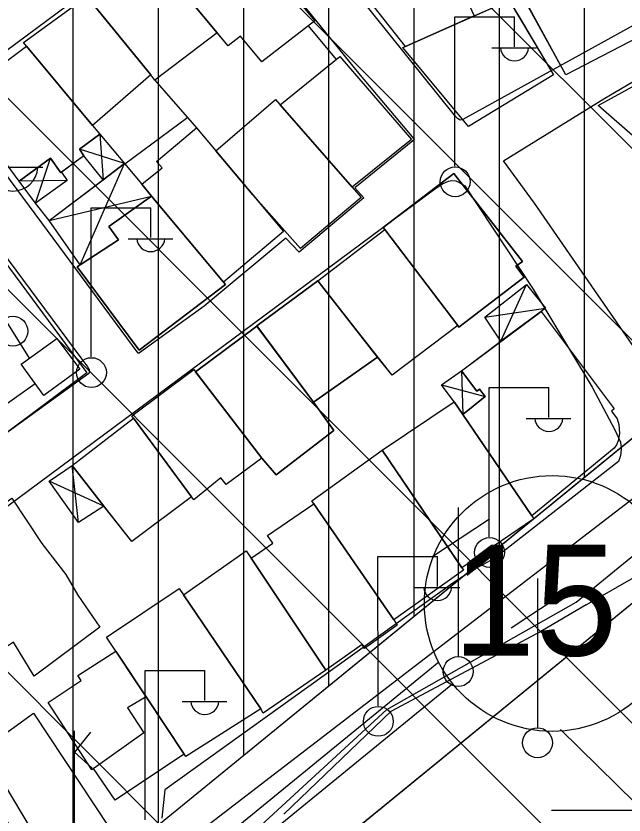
# Model space of a CAD drawing. Extents: x 417995 to 421451, y 4454518 to 4458015.
# Drawn here: x 420942.1 to 421013.4, y 4457587.2 to 4457680.9 of the extents above; entities that cross this region are included whole.
import ezdxf

# ---------------------------------------------------------------- set-up
doc = ezdxf.new("R2010")
doc.units = 0
for name, color, linetype in [('ADAKENARI', 7, 'Continuous'), ('B_Betonzemin', 7, 'Continuous'), ('B_Kapi', 7, 'Continuous'), ('B_Mesken', 7, 'Continuous'), ('B_Sundurma', 7, 'Continuous'), ('B_Teras', 7, 'Continuous'), ('D_Rayli Nak_Hatti', 7, 'Continuous'), ('IPTAL', 7, 'Continuous'), ('KALDIRIM', 7, 'Continuous'), ('KD_DAIRE', 7, 'Continuous'), ('KD_YGEN', 7, 'Continuous'), ('O_Park_Bahce', 7, 'Continuous'), ('PL_KON_MEV_250', 7, 'Continuous'), ('PL_TİCK', 7, 'Continuous'), ('S_Cad_Sok_Lambasi', 7, 'Continuous'), ('S_Elektrik_Diregi', 7, 'Continuous'), ('S_Kara_Demy_Trafik_Sinyal', 7, 'Continuous'), ('S_Telefon_Diregi', 7, 'Continuous'), ('S_Vinc_Rayli', 7, 'Continuous'), ('Sinir_Duvar_tek_tarafa_ait', 7, 'Continuous'), ('Sinir_Tel_bir_taraf', 7, 'Continuous'), ('SN_TR_SIVILASMA', 7, 'Continuous'), ('TR_ORTAYOGUNKONUT', 7, 'Continuous'), ('TR_TİCK', 7, 'Continuous'), ('Yol_Kaldirim_kenari_bordurtasi', 7, 'Continuous'), ('Yol_Sose', 7, 'Continuous')]:
    doc.layers.add(name, color=color, linetype=linetype)

msp = doc.modelspace()

# ---------------------------------------------------------------- linework, layer by layer
at = {"layer": 'ADAKENARI'}
for p, q in [((421060.317, 4457668.842), (420951.007, 4457579.667)), ((421033.759, 4457627.817), (420958.911, 4457566.757))]:
    msp.add_line(p, q, dxfattribs=at)
at = {"layer": 'B_Betonzemin'}
msp.add_lwpolyline([(420939.128, 4457595.54), (420944.138, 4457599.142), (420953.121, 4457585.618)], dxfattribs=at)
at = {"layer": 'B_Kapi'}
msp.add_lwpolyline([(421003.222, 4457608.505), (421009.017, 4457611.891)], dxfattribs=at)
at = {"layer": 'B_Mesken'}
for points in [[(420965.636, 4457694.149), (420977.16, 4457680.382), (420970.935, 4457675.543), (420968.458, 4457678.581), (420966.992, 4457677.447), (420957.884, 4457688.346)], [(420965.715, 4457678.975), (420957.884, 4457688.346), (420965.636, 4457694.148), (420977.16, 4457680.382), (420970.935, 4457675.543), (420968.458, 4457678.581), (420966.992, 4457677.447)], [(421006.637, 4457674.012), (421000.769, 4457684.705), (421013.478, 4457691.264), (421019.362, 4457680.652)], [(421006.637, 4457674.012), (421002.38, 4457681.77), (421000.853, 4457684.551), (421000.769, 4457684.705), (421002.835, 4457685.771), (421013.478, 4457691.264), (421019.362, 4457680.652)], [(420991.772, 4457689.83), (420995.851, 4457680.939), (420987.791, 4457677.365), (420981.619, 4457685.219)], [(420995.851, 4457680.939), (420987.791, 4457677.365), (420981.619, 4457685.219), (420991.772, 4457689.83)], [(420965.715, 4457678.975), (420958.402, 4457673.416), (420957.908, 4457674.047), (420950.72, 4457682.852), (420957.884, 4457688.346)], [(420965.715, 4457678.975), (420958.402, 4457673.416), (420957.908, 4457674.047), (420950.72, 4457682.852), (420957.884, 4457688.346)], [(420950.397, 4457683.247), (420957.908, 4457674.047), (420951.079, 4457668.101), (420942.965, 4457677.816)], [(420950.72, 4457682.852), (420957.908, 4457674.047), (420951.08, 4457668.101), (420943.324, 4457677.386), (420942.965, 4457677.817), (420950.397, 4457683.247)], [(420999.96, 4457682.761), (421005.189, 4457674.015), (420995.198, 4457667.972), (420987.48, 4457677.227)], [(421001.006, 4457681.012), (421005.189, 4457674.015), (420995.198, 4457667.972), (420987.48, 4457677.227), (420987.791, 4457677.365), (420995.851, 4457680.939), (420999.96, 4457682.761)], [(420951.079, 4457668.101), (420951.949, 4457667.086), (420949.548, 4457665.303), (420950.058, 4457664.543), (420947.368, 4457662.543), (420946.144, 4457664.239), (420942.459, 4457661.567), (420935.239, 4457671.343), (420943.324, 4457677.386)], [(420951.08, 4457668.101), (420951.949, 4457667.086), (420949.548, 4457665.303), (420950.058, 4457664.543), (420947.445, 4457662.6), (420947.368, 4457662.543), (420946.144, 4457664.239), (420942.46, 4457661.567), (420935.239, 4457671.344), (420943.324, 4457677.386)], [(421024.561, 4457670.564), (421026.535, 4457667.575), (421019.403, 4457662.584), (421010.408, 4457670.443), (421018.32, 4457674.787), (421018.287, 4457674.841), (421021.17, 4457676.548), (421024.678, 4457670.648)], [(421024.561, 4457670.564), (421026.535, 4457667.575), (421019.404, 4457662.584), (421010.409, 4457670.443), (421018.321, 4457674.786), (421018.287, 4457674.841), (421021.17, 4457676.548), (421024.678, 4457670.648)], [(420973.091, 4457670.504), (420980.1, 4457676.169), (420988.502, 4457666.429), (420981.533, 4457660.849)], [(420973.091, 4457670.504), (420980.1, 4457676.169), (420988.502, 4457666.429), (420981.533, 4457660.849)], [(420965.55, 4457665.115), (420972.541, 4457671.133), (420982.605, 4457659.623), (420975.49, 4457653.669), (420969.875, 4457659.953)], [(420973.091, 4457670.504), (420981.533, 4457660.849), (420982.605, 4457659.623), (420975.49, 4457653.669), (420969.875, 4457659.953), (420965.55, 4457665.115), (420972.541, 4457671.133)], [(420973.489, 4457655.64), (420966.451, 4457649.708), (420956.859, 4457661.193), (420959.235, 4457663.136), (420958.572, 4457663.872), (420963.276, 4457667.828)], [(420965.55, 4457665.115), (420969.875, 4457659.953), (420973.489, 4457655.64), (420966.451, 4457649.709), (420958.017, 4457659.806), (420956.859, 4457661.193), (420959.235, 4457663.137), (420958.572, 4457663.872), (420963.276, 4457667.828)], [(420993.949, 4457644.645), (420994.074, 4457644.437), (421001.744, 4457650.278), (421000.757, 4457651.583), (421001.535, 4457652.118), (420993.481, 4457662.448), (420985.183, 4457656.105), (420985.366, 4457655.892)], [(420993.95, 4457644.645), (420985.366, 4457655.892), (420985.183, 4457656.105), (420993.481, 4457662.448), (421001.535, 4457652.118), (421000.757, 4457651.584), (421001.744, 4457650.278), (420994.074, 4457644.437)], [(420958.017, 4457659.806), (420952.977, 4457656.229), (420954.134, 4457654.675), (420949.28, 4457651.507), (420956.541, 4457641.715), (420966.665, 4457649.449), (420966.451, 4457649.708)], [(420966.451, 4457649.709), (420966.665, 4457649.449), (420956.541, 4457641.715), (420949.28, 4457651.507), (420949.612, 4457651.724), (420954.134, 4457654.675), (420952.977, 4457656.229), (420958.017, 4457659.806)], [(420993.949, 4457644.645), (420986.221, 4457638.788), (420977.499, 4457649.858), (420985.366, 4457655.892)], [(420993.95, 4457644.645), (420986.221, 4457638.788), (420984.535, 4457640.928), (420977.499, 4457649.858), (420985.366, 4457655.892)], [(420977.499, 4457649.858), (420970.355, 4457644.593), (420977.025, 4457635.625), (420984.535, 4457640.927)], [(420984.535, 4457640.928), (420977.025, 4457635.625), (420970.375, 4457644.567), (420970.355, 4457644.593), (420977.499, 4457649.858)], [(420994.523, 4457634.185), (420997.139, 4457636.303), (420996.471, 4457637.154), (420996.163, 4457636.916), (420994.358, 4457639.326), (421003.708, 4457646.254), (421012.295, 4457634.854), (421011.96, 4457634.568), (421012.623, 4457633.685), (421012.824, 4457633.029), (421012.911, 4457631.971), (421012.751, 4457631.088), (421012.551, 4457630.617), (421012.302, 4457630.246), (421002.611, 4457622.298)], [(421002.611, 4457622.299), (420994.523, 4457634.185), (420997.139, 4457636.303), (420996.471, 4457637.154), (420996.163, 4457636.917), (420994.358, 4457639.326), (420999.009, 4457642.772), (421003.708, 4457646.254), (421012.295, 4457634.854), (421011.96, 4457634.568), (421012.623, 4457633.685), (421012.824, 4457633.029), (421012.911, 4457631.971), (421012.751, 4457631.088), (421012.551, 4457630.617), (421012.302, 4457630.246)], [(420970.375, 4457644.567), (420963.179, 4457639.181), (420970.932, 4457629.078), (420972.641, 4457627.092), (420979.405, 4457632.327), (420977.025, 4457635.625)], [(420977.025, 4457635.625), (420979.405, 4457632.327), (420972.641, 4457627.092), (420970.932, 4457629.078), (420963.179, 4457639.181), (420970.375, 4457644.567)], [(420955.878, 4457633.746), (420955.678, 4457634.018), (420962.956, 4457639.471), (420970.932, 4457629.078), (420966.779, 4457625.976), (420966.142, 4457626.765), (420962.96, 4457624.188), (420962.7, 4457624.53)], [(420963.179, 4457639.181), (420970.932, 4457629.078), (420966.779, 4457625.976), (420966.142, 4457626.765), (420962.96, 4457624.188), (420962.7, 4457624.53), (420955.878, 4457633.746), (420955.678, 4457634.018), (420962.956, 4457639.471)], [(420985.081, 4457630), (420993.509, 4457635.676), (421002.858, 4457621.934), (420994.409, 4457616.215)], [(420994.523, 4457634.185), (421002.611, 4457622.299), (421002.859, 4457621.934), (420994.409, 4457616.215), (420985.081, 4457630), (420993.509, 4457635.676)], [(420955.678, 4457619.287), (420948.702, 4457628.203), (420955.878, 4457633.746), (420962.7, 4457624.53)], [(420962.7, 4457624.53), (420955.678, 4457619.288), (420952.422, 4457623.449), (420948.702, 4457628.203), (420955.878, 4457633.746)], [(420985.081, 4457630), (420994.593, 4457615.944), (420986.454, 4457610.12), (420976.815, 4457624.057)], [(420994.409, 4457616.215), (420994.593, 4457615.944), (420986.454, 4457610.12), (420977.061, 4457623.702), (420976.815, 4457624.057), (420985.081, 4457630)], [(420951.927, 4457609.252), (420944.223, 4457603.495), (420941.808, 4457607.487), (420940.626, 4457606.688), (420936.497, 4457612.744), (420937.434, 4457613.366), (420933.706, 4457618.724), (420941.602, 4457624.36), (420945.127, 4457619.075), (420947.936, 4457615.433), (420949.336, 4457613.002)], [(420951.927, 4457609.252), (420944.223, 4457603.495), (420941.808, 4457607.487), (420940.626, 4457606.688), (420936.497, 4457612.745), (420937.435, 4457613.366), (420933.706, 4457618.724), (420941.602, 4457624.36), (420945.127, 4457619.075), (420947.936, 4457615.433), (420949.336, 4457613.002)], [(420969.683, 4457617.323), (420972.232, 4457619.081), (420971.616, 4457619.988), (420977.061, 4457623.702), (420986.454, 4457610.12), (420986.822, 4457609.49), (420983.009, 4457606.744), (420982.711, 4457607.192), (420978.473, 4457604.202)], [(420969.683, 4457617.323), (420972.232, 4457619.081), (420971.616, 4457619.988), (420977.061, 4457623.702), (420986.454, 4457610.12), (420986.822, 4457609.49), (420983.009, 4457606.744), (420982.712, 4457607.192), (420978.473, 4457604.202)], [(420961.749, 4457613.024), (420969.093, 4457618.204), (420978.473, 4457604.202), (420971.096, 4457599.156), (420970.836, 4457599.678)], [(420969.683, 4457617.323), (420978.473, 4457604.202), (420971.096, 4457599.156), (420970.836, 4457599.678), (420961.749, 4457613.024), (420969.093, 4457618.204)], [(420952.72, 4457608.082), (420961.244, 4457613.764), (420970.836, 4457599.678), (420962.023, 4457594.064)], [(420961.749, 4457613.024), (420970.836, 4457599.678), (420962.023, 4457594.064), (420961.84, 4457594.341), (420957.381, 4457601.06), (420953.825, 4457606.417), (420952.72, 4457608.082), (420961.244, 4457613.764)], [(420961.84, 4457594.34), (420958.572, 4457592.187), (420958.572, 4457592.187), (420953.731, 4457588.934), (420951.184, 4457592.647), (420950.985, 4457592.505), (420945.855, 4457600.42), (420949.734, 4457603.005), (420949.335, 4457603.59), (420953.825, 4457606.417), (420957.381, 4457601.06)], [(420961.84, 4457594.341), (420958.572, 4457592.187), (420958.572, 4457592.187), (420953.731, 4457588.934), (420951.184, 4457592.647), (420950.985, 4457592.505), (420945.855, 4457600.42), (420949.734, 4457603.005), (420949.335, 4457603.59), (420953.825, 4457606.417), (420957.381, 4457601.06)]]:
    msp.add_lwpolyline(points, close=True, dxfattribs=at)
at = {"layer": 'B_Sundurma'}
for p, q in [((420951.949, 4457667.086), (420952.309, 4457661.729)), ((420954.833, 4457663.636), (420949.548, 4457665.303)), ((420944.392, 4457658.983), (420946.144, 4457664.239)), ((420949.612, 4457651.724), (420954.833, 4457663.636)), ((420948.112, 4457661.653), (420942.459, 4457661.567)), ((420945.988, 4457656.955), (420958.017, 4457659.806)), ((420999.009, 4457642.772), (421002.004, 4457649.435)), ((420997.113, 4457645.588), (421004.237, 4457646.648)), ((420994.358, 4457639.326), (420994.523, 4457634.185)), ((420992.047, 4457637.649), (420997.139, 4457636.303)), ((420949.437, 4457621.528), (420948.702, 4457628.203)), ((420952.422, 4457623.449), (420945.98, 4457626.358))]:
    msp.add_line(p, q, dxfattribs=at)
for points in [[(420951.949, 4457667.086), (420954.833, 4457663.636), (420952.309, 4457661.729), (420950.058, 4457664.543), (420949.548, 4457665.303)], [(420951.949, 4457667.086), (420954.834, 4457663.636), (420952.309, 4457661.729), (420950.058, 4457664.543), (420949.548, 4457665.303)], [(420947.445, 4457662.6), (420948.112, 4457661.653), (420944.392, 4457658.983), (420942.459, 4457661.567), (420946.144, 4457664.239), (420947.368, 4457662.543)], [(420947.445, 4457662.6), (420948.112, 4457661.653), (420944.392, 4457658.984), (420942.46, 4457661.567), (420946.144, 4457664.239), (420947.368, 4457662.543)], [(420949.612, 4457651.724), (420945.988, 4457656.955), (420954.833, 4457663.636), (420956.859, 4457661.193), (420958.017, 4457659.806), (420952.977, 4457656.229), (420954.134, 4457654.675)], [(420956.859, 4457661.193), (420958.017, 4457659.806), (420952.977, 4457656.229), (420954.134, 4457654.675), (420949.612, 4457651.724), (420945.988, 4457656.955), (420952.309, 4457661.729), (420954.834, 4457663.636)], [(420999.009, 4457642.772), (420997.113, 4457645.588), (421002.004, 4457649.435), (421004.237, 4457646.648), (421003.708, 4457646.254)], [(420999.009, 4457642.772), (420997.113, 4457645.589), (421002.004, 4457649.435), (421004.237, 4457646.648), (421003.708, 4457646.254)], [(420993.509, 4457635.676), (420992.047, 4457637.649), (420994.358, 4457639.326), (420996.163, 4457636.916), (420996.471, 4457637.154), (420997.139, 4457636.303), (420994.523, 4457634.185)], [(420993.509, 4457635.676), (420992.047, 4457637.649), (420994.358, 4457639.326), (420996.163, 4457636.917), (420996.471, 4457637.154), (420997.139, 4457636.303), (420994.523, 4457634.185)], [(420952.422, 4457623.449), (420949.437, 4457621.528), (420945.98, 4457626.358), (420948.702, 4457628.203)], [(420952.422, 4457623.449), (420949.437, 4457621.528), (420945.98, 4457626.358), (420948.702, 4457628.203)]]:
    msp.add_lwpolyline(points, close=True, dxfattribs=at)
at = {"layer": 'B_Teras'}
msp.add_lwpolyline([(420957.381, 4457601.06), (420955.187, 4457599.763), (420957.102, 4457596.857), (420950.985, 4457592.505), (420945.855, 4457600.42), (420949.734, 4457603.005), (420949.335, 4457603.59), (420953.825, 4457606.417)], close=True, dxfattribs=at)
at = {"layer": 'D_Rayli Nak_Hatti'}
msp.add_lwpolyline([(421023.597, 4457579.953), (421005.981, 4457597.242)], dxfattribs=at)
at = {"layer": 'IPTAL'}
msp.add_line((421072.181, 4457668.633), (420944.646, 4457570.663), dxfattribs=at)
at = {"layer": 'KALDIRIM'}
for p, q in [((420991.7, 4457605.121), (420954.267, 4457574.584)), ((420993.35, 4457602.595), (420951.008, 4457568.053))]:
    msp.add_line(p, q, dxfattribs=at)
at = {"layer": 'KD_DAIRE'}
msp.add_circle((421005.017, 4457612.023), 15, dxfattribs=at)
at = {"layer": 'O_Park_Bahce'}
for points in [[(420943.686, 4457640.786), (420929.344, 4457663.722), (420922.388, 4457660.32)], [(420923.435, 4457632.912), (420925.421, 4457634.439), (420925.73, 4457634.594), (420925.971, 4457634.675), (420926.134, 4457634.682), (420926.423, 4457634.534), (420926.7, 4457634.342), (420930.824, 4457628.231), (420944.332, 4457637.823)]]:
    msp.add_lwpolyline(points, dxfattribs=at)
at = {"layer": 'PL_KON_MEV_250'}
msp.add_lwpolyline([(420957.85, 4457779.093), (420955.92, 4457778.642), (420932.51, 4457694.597), (420931.649, 4457691.288), (420930.9, 4457687.951), (420930.265, 4457684.59), (420929.744, 4457681.21), (420929.339, 4457677.814), (420929.049, 4457674.407), (420928.875, 4457670.991), (420928.817, 4457667.572), (420928.817, 4457611.424), (420931.427, 4457602.159), (420944.522, 4457580.771), (420951.007, 4457579.667), (421060.317, 4457668.842)], dxfattribs=at)
at = {"layer": 'PL_TİCK'}
msp.add_lwpolyline([(421291.848, 4457438.69), (421239.284, 4457452.176), (421112.526, 4457520.121), (421027.177, 4457622.448), (420958.911, 4457566.757), (420957.647, 4457559.332), (421013.373, 4457468.309)], dxfattribs=at)
at = {"layer": 'S_Cad_Sok_Lambasi'}
msp.add_line((420938.23, 4457663.214), (420945.23, 4457663.214), dxfattribs=at)
msp.add_circle((420941.73, 4457643.964), 1.75, dxfattribs=at)
msp.add_arc((420941.73, 4457663.318), 2.929, 183.298, 356.90719, dxfattribs=at)
at = {"layer": 'S_Elektrik_Diregi'}
for p, q in [((420993.597, 4457663.32), (420993.597, 4457680.82)), ((420993.597, 4457680.82), (421000.597, 4457680.82)), ((421000.597, 4457677.32), (421000.597, 4457680.82)), ((420997.937, 4457677.18), (421003.187, 4457677.18)), ((420950.913, 4457640.938), (420950.913, 4457658.438)), ((420950.913, 4457658.438), (420957.913, 4457658.438)), ((420957.913, 4457654.938), (420957.913, 4457658.438)), ((420955.253, 4457654.798), (420960.503, 4457654.798)), ((420997.63, 4457619.842), (420997.63, 4457637.343)), ((420997.63, 4457637.343), (421004.63, 4457637.343)), ((421004.63, 4457633.843), (421004.63, 4457637.343)), ((421001.97, 4457633.703), (421007.22, 4457633.703)), ((420984.577, 4457600.027), (420984.576, 4457617.527)), ((420984.576, 4457617.527), (420991.577, 4457617.527)), ((420991.577, 4457614.027), (420991.577, 4457617.527)), ((420988.917, 4457613.887), (420994.167, 4457613.887)), ((420957.258, 4457586.651), (420957.258, 4457604.151)), ((420957.258, 4457604.151), (420964.259, 4457604.151)), ((420964.259, 4457600.651), (420964.259, 4457604.151)), ((420961.598, 4457600.511), (420966.849, 4457600.511))]:
    msp.add_line(p, q, dxfattribs=at)
for centre in [(420993.633, 4457661.485), (420950.949, 4457639.103), (420997.666, 4457618.007), (420984.612, 4457598.192)]:
    msp.add_circle(centre, 1.75, dxfattribs=at)
for centre in [(421000.598, 4457677.333), (420957.913, 4457654.951), (421004.63, 4457633.855), (420991.577, 4457614.04), (420964.259, 4457600.664)]:
    msp.add_arc(centre, 1.658, 184.83843, 355.14641, dxfattribs=at)
at = {"layer": 'S_Kara_Demy_Trafik_Sinyal'}
for p, q in [((420948.975, 4457579.593), (420948.975, 4457597.093)), ((420950.83, 4457596.941), (420948.975, 4457594.561)), ((420948.975, 4457594.561), (420951.047, 4457592.69))]:
    msp.add_line(p, q, dxfattribs=at)
at = {"layer": 'S_Telefon_Diregi'}
for p, q in [((420994.023, 4457605.784), (420994.023, 4457623.285)), ((420990.908, 4457617.51), (420997.663, 4457621.955)), ((421003.33, 4457597.434), (421003.33, 4457614.934)), ((421000.215, 4457609.159), (421006.97, 4457613.604))]:
    msp.add_line(p, q, dxfattribs=at)
for centre in [(420993.988, 4457604.034), (421003.295, 4457595.684)]:
    msp.add_circle(centre, 1.754, dxfattribs=at)
at = {"layer": 'S_Vinc_Rayli'}
msp.add_line((421004.943, 4457587.785), (421039.944, 4457587.785), dxfattribs=at)
at = {"layer": 'Sinir_Duvar_tek_tarafa_ait'}
for points in [[(420976.37, 4457679.768), (420979.677, 4457675.827)], [(420958.402, 4457673.416), (420963.276, 4457667.828)], [(420962.249, 4457669.006), (420954.888, 4457663.57)], [(420919.275, 4457662.885), (420929.692, 4457667.07), (420950.405, 4457639.067), (420929.717, 4457623.644), (420923.435, 4457632.912)], [(420946.001, 4457656.936), (420944.392, 4457658.983)], [(421008.991, 4457611.876), (421015.138, 4457615.362)], [(420973.513, 4457587.316), (420986.132, 4457599.387), (421003.222, 4457608.505)]]:
    msp.add_lwpolyline(points, dxfattribs=at)
at = {"layer": 'Sinir_Tel_bir_taraf'}
msp.add_lwpolyline([(420945.345, 4457636.421), (420942.698, 4457640.082), (420946.907, 4457643.084), (420949.578, 4457639.499), (420945.345, 4457636.421)], dxfattribs=at)
at = {"layer": 'SN_TR_SIVILASMA'}
for p, q in [((421289.934, 4457255.133), (420763.924, 4457781.143)), ((421290.397, 4457299.571), (420809.305, 4457780.663)), ((421290.629, 4457321.79), (420831.996, 4457780.423)), ((421291.092, 4457366.228), (420877.377, 4457779.943)), ((421291.324, 4457388.447), (420900.067, 4457779.703))]:
    msp.add_line(p, q, dxfattribs=at)
at = {"layer": 'TR_ORTAYOGUNKONUT'}
for p, q in [((420958.817, 4457586.038), (420958.817, 4457779.082)), ((420968.817, 4457594.196), (420968.817, 4457778.977)), ((420978.817, 4457602.354), (420978.817, 4457778.871)), ((420988.817, 4457610.512), (420988.817, 4457778.765)), ((420948.817, 4457580.04), (420948.817, 4457753.14)), ((420998.817, 4457618.67), (420998.817, 4457704.749)), ((421008.817, 4457626.828), (421008.817, 4457694.298))]:
    msp.add_line(p, q, dxfattribs=at)
at = {"layer": 'TR_TİCK'}
msp.add_lwpolyline([(421291.848, 4457438.69), (421239.284, 4457452.176), (421112.526, 4457520.121), (421027.177, 4457622.448), (420958.911, 4457566.757)], dxfattribs=at)
at = {"layer": 'Yol_Kaldirim_kenari_bordurtasi'}
msp.add_lwpolyline([(420953.121, 4457585.618), (420948.069, 4457581.647), (420947.488, 4457581.455), (420947.15, 4457581.398), (420946.848, 4457581.471), (420946.462, 4457581.665), (420945.994, 4457582.035), (420938.617, 4457594.324), (420938.473, 4457594.621), (420938.458, 4457594.861), (420938.595, 4457595.107), (420939.128, 4457595.54)], dxfattribs=at)
at = {"layer": 'Yol_Sose'}
for points in [[(421017.577, 4457681.511), (420994.549, 4457668.788), (420994.222, 4457668.731), (420993.9, 4457668.891), (420993.542, 4457669.313), (420960.972, 4457709.878), (420945.133, 4457731.089), (420945.098, 4457731.394), (420945.16, 4457731.697), (420947.267, 4457737.992), (420947.491, 4457738.258), (420947.746, 4457738.415), (420948.021, 4457738.539), (420954.546, 4457739.426)], [(420938.532, 4457665.543), (420934.463, 4457671.162), (420934.332, 4457671.489), (420934.347, 4457671.608), (420934.751, 4457672.326), (420965.116, 4457694.82), (420965.305, 4457694.826), (420965.606, 4457694.796), (420982.289, 4457674.228), (420988.781, 4457666.515), (420988.841, 4457666.44), (420981.845, 4457660.779), (420982.907, 4457659.586), (420975.335, 4457653.238), (420973.77, 4457654.885), (420964.191, 4457646.91), (420956.608, 4457641.417), (420956.533, 4457641.395), (420956.48, 4457641.384), (420956.447, 4457641.384)], [(421026.744, 4457641.237), (421021.366, 4457636.335), (421020.765, 4457636.197), (421020.46, 4457636.125), (421019.847, 4457636.164), (421017.814, 4457637.457), (421002.96, 4457658.986), (420999.3, 4457663.944), (421011.202, 4457671.297), (421041.474, 4457689.117), (421049.856, 4457674.473), (421051.442, 4457670.179), (421051.706, 4457667.555), (421051.473, 4457665.262), (421051.147, 4457664.023)], [(420930.05, 4457667.303), (420949.698, 4457640.833), (420950.274, 4457640.069), (420950.431, 4457639.848), (420950.598, 4457639.593), (420950.682, 4457639.493), (420950.7, 4457639.33), (420950.695, 4457639.145), (420950.647, 4457639.005), (420924.319, 4457619.975)], [(420956.447, 4457641.384), (420945.138, 4457656.653), (420938.532, 4457665.543)], [(420943.672, 4457580.227), (420926.298, 4457609.619), (420925.911, 4457610.585), (420925.95, 4457611.214), (420926.141, 4457611.839), (420926.464, 4457612.505), (420927.155, 4457613.182), (420928.506, 4457614.126), (420991.36, 4457660.734), (420992.156, 4457661.236), (420992.861, 4457661.567), (420993.254, 4457661.622), (420993.71, 4457661.589), (420994.139, 4457661.405), (420994.759, 4457660.998), (421002.796, 4457648.874)], [(421002.796, 4457648.874), (421009.693, 4457637.375), (421012.381, 4457632.376), (421013.015, 4457630.926), (421013.106, 4457630.272), (421013.066, 4457629.599), (421012.99, 4457629.21), (421012.78, 4457628.672), (420998.278, 4457617.324), (420995.642, 4457615.904), (420993.35, 4457614.397), (420959.581, 4457590.148), (420959.23, 4457586.855)], [(421013.483, 4457555.872), (420989.052, 4457530.776), (420978.346, 4457521.609), (420976.372, 4457521.617), (420964.086, 4457543.433), (420951.88, 4457565.486), (420951.508, 4457566.457), (420951.417, 4457567.253), (420951.474, 4457567.737), (420951.766, 4457568.277), (420952.108, 4457568.737), (420985.6, 4457599.583), (421007.829, 4457612.178), (421036.93, 4457635.941), (421050.03, 4457624.746), (421076.193, 4457603.082)]]:
    msp.add_lwpolyline(points, dxfattribs=at)

# ---------------------------------------------------------------- texts
at = {"layer": 'KD_YGEN'}
msp.add_text('15', height=13, dxfattribs=at).set_placement((420993.356, 4457605.908))

doc.saveas('drawing.dxf')
